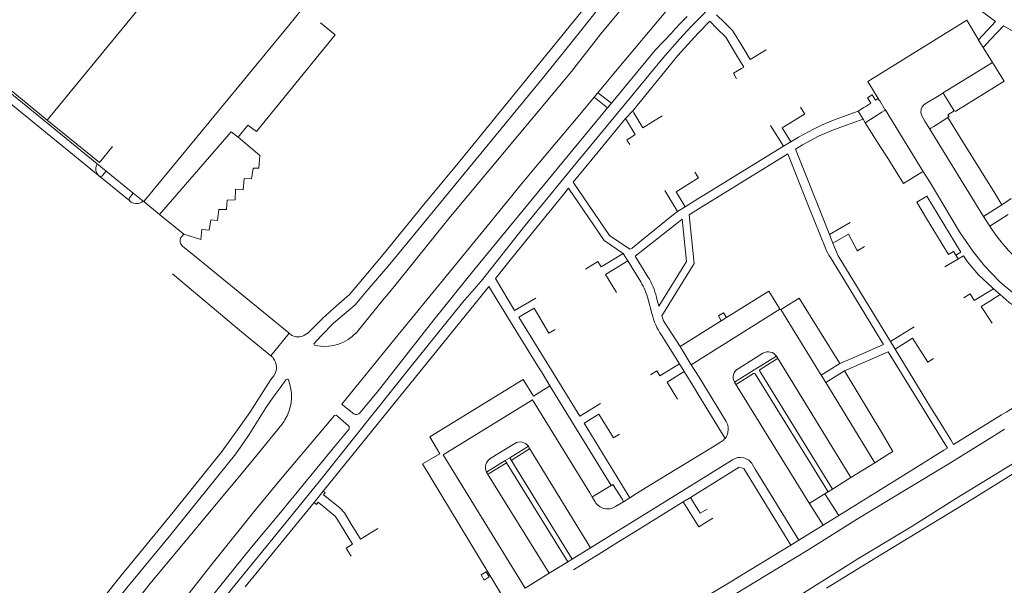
# Model space of a CAD drawing. Extents: x 145000 to 155000, y 457500 to 470000.
# Tile 280 of 548: x 147775 to 147978, y 465413 to 465530. Entities that reach past the tile are written whole.
import ezdxf

# ---------------------------------------------------------------- set-up
doc = ezdxf.new("R2010")
doc.units = 0
doc.header["$LTSCALE"] = 0.2
doc.header["$MEASUREMENT"] = 0
doc.layers.add('kant verharding', color=252, linetype='Continuous', lineweight=0)

msp = doc.modelspace()

# ---------------------------------------------------------------- linework, layer by layer
at = {"layer": 'kant verharding', "lineweight": 0}
for p, q in [((147865.59, 465500), (147895.19, 465536.43)), ((147887.47, 465523.11), (147897.21, 465535.29)), ((147898.7, 465519.71), (147908.39, 465531.29)), ((147917.48, 465529.26), (147918.94, 465527.78)), ((147920.47, 465529.01), (147918.87, 465530.63)), ((147890.42, 465520.8), (147895.02, 465526.66)), ((147972.82, 465525.58), (147972.88, 465525.47)), ((147972.88, 465525.47), (147972.92, 465525.41)), ((147973.86, 465523.88), (147972.92, 465525.41)), ((147975.43, 465525.56), (147973.86, 465523.88)), ((147883.22, 465517.79), (147887.47, 465523.11)), ((147924.28, 465523.9), (147925.78, 465521.4)), ((147925.78, 465521.4), (147929.09, 465523.36)), ((147975.79, 465520.74), (147973.86, 465523.88)), ((147888.95, 465518.91), (147890.42, 465520.8)), ((147910.91, 465522.23), (147901.58, 465510.81)), ((147965.49, 465514.44), (147975.79, 465520.74)), ((147894.4, 465514.55), (147898.7, 465519.71)), ((147791.35, 465497.54), (147770.53, 465514.5)), ((147773.11, 465514.59), (147791.11, 465499.92)), ((147893.64, 465513.63), (147894.4, 465514.55)), ((147894.4, 465514.55), (147897.18, 465512.4)), ((147965.46, 465514.42), (147965.13, 465514.2)), ((147965.46, 465514.42), (147965.49, 465514.44)), ((147896.36, 465511.41), (147893.64, 465513.63)), ((147896.36, 465511.41), (147897.18, 465512.4)), ((147952.23, 465513.34), (147952.42, 465513.04)), ((147952.52, 465512.87), (147952.42, 465513.04)), ((147953.6, 465511.12), (147952.52, 465512.87)), ((147965.69, 465514.38), (147965.76, 465514.25)), ((147967.88, 465510.84), (147965.76, 465514.25)), ((147901.58, 465510.81), (147900.11, 465509.23)), ((147901.58, 465510.81), (147901.81, 465510.42)), ((147901.81, 465510.42), (147903.63, 465507.33)), ((147948.04, 465510.72), (147949.25, 465511.5)), ((147949.07, 465509.09), (147948.04, 465510.72)), ((147949.25, 465511.5), (147949.62, 465511.73)), ((147952.94, 465510.53), (147949.53, 465508.36)), ((147952.94, 465510.53), (147953.44, 465510.81)), ((147953.44, 465510.81), (147953.57, 465510.89)), ((147953.61, 465511.1), (147953.6, 465511.12)), ((147961.57, 465498.18), (147953.61, 465511.1)), ((147780.82, 465508.91), (147791.58, 465500.17)), ((147900.11, 465509.23), (147893.19, 465500.84)), ((147903.63, 465507.33), (147907.66, 465509.81)), ((147949.53, 465508.36), (147949.07, 465509.09)), ((147952.14, 465504.24), (147949.53, 465508.36)), ((147962.82, 465507.06), (147961.81, 465508.66)), ((147963.66, 465507.59), (147966.54, 465509.45)), ((147932.65, 465503.5), (147930, 465507.8)), ((147935.74, 465505.4), (147938.84, 465507)), ((147962.82, 465507.06), (147963.06, 465507.21)), ((147973.94, 465489.05), (147962.82, 465507.06)), ((147963.06, 465507.21), (147963.66, 465507.59)), ((147820.2, 465505.41), (147824.67, 465501.64)), ((147934.18, 465504.44), (147932.65, 465503.5)), ((147935.74, 465505.4), (147934.18, 465504.44)), ((147791.58, 465500.17), (147794.27, 465503.47)), ((147932.65, 465503.5), (147925.17, 465498.9)), ((147935.12, 465502.91), (147936.62, 465503.83)), ((147937.73, 465496.38), (147935.12, 465502.91)), ((147953.64, 465501.87), (147952.14, 465504.24)), ((147893.19, 465500.84), (147889.93, 465496.89)), ((147915.27, 465490.65), (147930.68, 465500.18)), ((147930.68, 465500.18), (147933.54, 465501.95)), ((147933.54, 465501.95), (147937.86, 465491.19)), ((147954.02, 465501.26), (147953.64, 465501.87)), ((147957.45, 465495.84), (147954.02, 465501.26)), ((147791.11, 465499.92), (147790.96, 465499.59)), ((147791.11, 465499.92), (147792.97, 465498.4)), ((147792.21, 465497.48), (147792.97, 465498.4)), ((147792.97, 465498.4), (147798.57, 465493.85)), ((147915.12, 465496.98), (147914.38, 465498.2)), ((147925.17, 465498.9), (147916.93, 465493.83)), ((147960.68, 465497.83), (147961.2, 465498.16)), ((147961.2, 465498.16), (147961.35, 465498.24)), ((147961.58, 465498.16), (147962.92, 465496.02)), ((147797.85, 465492.24), (147791.35, 465497.54)), ((147791.36, 465497.54), (147791.49, 465497.44)), ((147889.93, 465496.89), (147889.29, 465496.09)), ((147910.51, 465494.12), (147915.12, 465496.98)), ((147939.04, 465493.12), (147937.73, 465496.38)), ((147960.68, 465497.83), (147957.45, 465495.84)), ((147888.3, 465494.87), (147887.3, 465493.6)), ((147910.8, 465490.09), (147908.2, 465494.4)), ((147910.51, 465494.12), (147912.37, 465491.05)), ((147798.57, 465493.85), (147797.81, 465492.9)), ((147797.88, 465492.22), (147797.85, 465492.24)), ((147797.88, 465492.22), (147798.16, 465492.01)), ((147798.57, 465493.85), (147800.61, 465492.22)), ((147800.43, 465492.08), (147800.61, 465492.22)), ((147800.61, 465492.22), (147800.75, 465492.11)), ((147800.75, 465492.11), (147803.99, 465489.46)), ((147887.3, 465493.6), (147882.75, 465487.98)), ((147939.39, 465492.23), (147939.04, 465493.12)), ((147942.15, 465485.32), (147939.39, 465492.23)), ((147977.72, 465491.44), (147976.25, 465493.83)), ((147979.66, 465492.77), (147977.72, 465491.44)), ((147912.37, 465491.05), (147910.8, 465490.09)), ((147937.86, 465491.19), (147941.35, 465482.49)), ((147977.72, 465491.44), (147973.94, 465489.05)), ((147803.99, 465489.46), (147809, 465485.36)), ((147973.94, 465489.05), (147975.2, 465487.03)), ((147975.2, 465487.03), (147978.99, 465489.43)), ((147882.75, 465487.98), (147876.59, 465480.36)), ((147946.4, 465487.79), (147942.15, 465485.32)), ((147809, 465485.36), (147808.4, 465484.72)), ((147809, 465485.36), (147812.49, 465484.3)), ((147901.44, 465482.53), (147903.47, 465484.18)), ((147942.86, 465483.54), (147942.15, 465485.32)), ((147808.74, 465482.9), (147811.18, 465480.9)), ((147850.48, 465481.64), (147851.01, 465482.27)), ((147811.18, 465480.9), (147830.69, 465464.97)), ((147845.06, 465475.21), (147850.48, 465481.64)), ((147895.98, 465477.09), (147900.57, 465479.89)), ((147896.43, 465479.51), (147899.57, 465481.44)), ((147899.57, 465481.44), (147900.57, 465479.89)), ((147900.57, 465479.89), (147903.23, 465475.54)), ((147942.34, 465480.58), (147944.21, 465477.54)), ((147965.98, 465478.65), (147969.77, 465480.93)), ((147968.2, 465481.05), (147968.68, 465480.28)), ((147847.16, 465474.18), (147851.11, 465478.82)), ((147895.08, 465478.67), (147896.43, 465479.51)), ((147820.92, 465465.29), (147806.68, 465477.19)), ((147895.98, 465477.09), (147898.25, 465473.39)), ((147944.21, 465477.54), (147952.77, 465463.58)), ((147837.71, 465432.44), (147871.45, 465474.01)), ((147846.82, 465473.78), (147847.16, 465474.18)), ((147851.14, 465473.12), (147852.69, 465474.99)), ((147972.01, 465471.7), (147975.99, 465474.16)), ((147977.35, 465472.97), (147975.99, 465474.16)), ((147850, 465471.72), (147851.14, 465473.12)), ((147877.2, 465469.65), (147881.58, 465472.21)), ((147904.74, 465471.96), (147905.53, 465469.06)), ((147906.51, 465472.29), (147906.48, 465472.39)), ((147935.91, 465472.21), (147932.83, 465470.28)), ((147944.29, 465458.76), (147935.91, 465472.21)), ((147975.24, 465471.62), (147977.35, 465472.97)), ((147844.76, 465465.26), (147850, 465471.72)), ((147878.08, 465468.29), (147881.22, 465470.17)), ((147931.91, 465469.95), (147913.64, 465458.49)), ((147931.91, 465469.95), (147931.83, 465470.08)), ((147932.27, 465469.96), (147932.14, 465469.88)), ((147940.44, 465456.33), (147932.14, 465469.88)), ((147932.83, 465470.28), (147932.27, 465469.96)), ((147973.43, 465470.47), (147975.24, 465471.62)), ((147973.43, 465470.47), (147975.73, 465467.08)), ((147848.85, 465452.82), (147860.52, 465467.73)), ((147890.67, 465447.86), (147878.08, 465468.29)), ((147919.84, 465467.56), (147920.9, 465468.22)), ((147876.35, 465467.36), (147881.64, 465458.76)), ((147907.93, 465467.5), (147911.33, 465462.24)), ((147911.33, 465462.24), (147919.84, 465467.56)), ((147954.74, 465463.25), (147959.65, 465466.27)), ((147825.04, 465461.9), (147820.92, 465465.29)), ((147826.94, 465460.33), (147830.69, 465464.97)), ((147907.51, 465464.56), (147911.19, 465458.68)), ((147959.31, 465463.96), (147955.7, 465461.69)), ((147959.31, 465463.96), (147962.41, 465459.03)), ((147826.94, 465460.33), (147825.04, 465461.9)), ((147836.06, 465462.46), (147836.66, 465462.36)), ((147911.33, 465462.24), (147913.64, 465458.49)), ((147955.7, 465461.69), (147954.74, 465463.25)), ((147928.42, 465460.84), (147923.31, 465457.66)), ((147927.33, 465457.85), (147931.23, 465460.22)), ((147931.24, 465459.6), (147927.85, 465457.51)), ((147931.43, 465459.92), (147931.23, 465460.22)), ((147931.39, 465459.69), (147931.24, 465459.6)), ((147931.43, 465459.92), (147946.57, 465435.22)), ((147946.55, 465459.73), (147944.29, 465458.76)), ((147947.3, 465458.1), (147953.14, 465460.65)), ((147962.41, 465459.03), (147963.62, 465459.8)), ((147881.64, 465458.76), (147883.07, 465456.44)), ((147911.19, 465458.68), (147907.16, 465456.17)), ((147912.19, 465457.08), (147911.19, 465458.68)), ((147915.26, 465455.93), (147913.64, 465458.49)), ((147926.42, 465457.3), (147927.33, 465457.85)), ((147944.29, 465458.76), (147940.44, 465456.33)), ((147945.27, 465457.23), (147947.3, 465458.1)), ((147883.07, 465456.44), (147884.48, 465454.14)), ((147912.19, 465457.08), (147908.66, 465454.89)), ((147912.19, 465457.08), (147914.29, 465453.65)), ((147920.83, 465446.79), (147915.26, 465455.93)), ((147922.56, 465454.89), (147926.42, 465457.3)), ((147926.48, 465456.65), (147922.98, 465454.51)), ((147941.86, 465432.29), (147926.84, 465456.59)), ((147927.78, 465457.16), (147942.75, 465432.85)), ((147940.44, 465456.33), (147941.39, 465454.79)), ((147941.39, 465454.79), (147945.27, 465457.23)), ((147953.08, 465444.22), (147945.27, 465457.23)), ((147830.87, 465454.4), (147830.58, 465455.36)), ((147879, 465455.41), (147859.71, 465443.6)), ((147881.08, 465452.02), (147879, 465455.41)), ((147884.48, 465454.14), (147881.08, 465452.02)), ((147884.48, 465454.14), (147897.11, 465433.6)), ((147908.66, 465454.89), (147910.83, 465451.4)), ((147914.29, 465453.65), (147915, 465452.48)), ((147922.56, 465454.89), (147922.76, 465454.55)), ((147938.09, 465429.77), (147922.76, 465454.55)), ((147951.5, 465438.28), (147941.39, 465454.79)), ((147845.36, 465448.63), (147848.85, 465452.82)), ((147915, 465452.48), (147920.61, 465443.3)), ((147825.89, 465449.57), (147822.5, 465444.08)), ((147841.8, 465450.16), (147844.03, 465448.37)), ((147862.5, 465439.92), (147880.9, 465451.27)), ((147894.95, 465450.49), (147890.67, 465447.86)), ((147822.61, 465448.67), (147820.06, 465445.07)), ((147840.04, 465448), (147830.38, 465436.54)), ((147891.55, 465446.45), (147894.59, 465448.3)), ((147977.64, 465448.17), (147967.76, 465442.07)), ((147824.07, 465439.88), (147829.19, 465446.16)), ((147900.64, 465431.62), (147891.55, 465446.45)), ((147964.65, 465447.11), (147967.18, 465443.02)), ((147821.32, 465442.39), (147822.5, 465444.08)), ((147840.2, 465441.75), (147842.97, 465445.1)), ((147859.71, 465443.6), (147861.82, 465440.13)), ((147897.81, 465443.54), (147898.84, 465444.18)), ((147978.24, 465445.19), (147975.64, 465443.59)), ((147840.2, 465441.75), (147833.59, 465433.71)), ((147877.23, 465442.28), (147872.2, 465439.14)), ((147880.06, 465441.68), (147876.21, 465439.29)), ((147880.25, 465441.37), (147880.06, 465441.68)), ((147880.25, 465441.37), (147892.89, 465420.77)), ((147918.06, 465441.53), (147905.24, 465433.7)), ((147919.91, 465442.66), (147918.06, 465441.53)), ((147966.48, 465441.3), (147965.77, 465440.85)), ((147967.18, 465443.02), (147967.76, 465442.07)), ((147821.85, 465437.15), (147824.07, 465439.88)), ((147879.42, 465412.43), (147862.5, 465439.92)), ((147875.26, 465438.76), (147876.21, 465439.29)), ((147876.65, 465438.58), (147876.21, 465439.29)), ((147876.74, 465438.92), (147880.07, 465441.05)), ((147880.07, 465441.05), (147880.21, 465441.15)), ((147951.5, 465438.28), (147954.21, 465439.98)), ((147965.77, 465440.85), (147960.05, 465437.31)), ((147875.26, 465438.76), (147871.43, 465436.35)), ((147875.34, 465438.14), (147871.98, 465436.07)), ((147875.69, 465438.06), (147875.26, 465438.76)), ((147875.69, 465438.06), (147888.18, 465417.85)), ((147889.07, 465418.41), (147876.65, 465438.58)), ((147926.27, 465437.92), (147926.81, 465436.97)), ((147960.05, 465437.31), (147944.05, 465427.39)), ((147951.5, 465438.28), (147946.57, 465435.22)), ((147977.67, 465436.66), (147981.84, 465439.2)), ((147821.85, 465437.15), (147802.05, 465413.38)), ((147830.38, 465436.54), (147828.6, 465434.44)), ((147871.43, 465436.35), (147871.64, 465436.02)), ((147884.36, 465415.5), (147871.64, 465436.02)), ((147871.85, 465435.99), (147871.98, 465436.07)), ((147926.81, 465436.97), (147935.84, 465422.31)), ((147942.75, 465432.85), (147946.57, 465435.22)), ((147828.6, 465434.44), (147823.68, 465428.5)), ((147833.59, 465433.71), (147828.92, 465428.04)), ((147897.11, 465433.6), (147894.03, 465431.75)), ((147905.24, 465433.7), (147902.34, 465431.92)), ((147934.17, 465421.27), (147926.77, 465433.38)), ((147835.87, 465430.07), (147837.71, 465432.44)), ((147893.49, 465431.4), (147893.36, 465431.32)), ((147894.03, 465431.75), (147893.49, 465431.4)), ((147900.97, 465431.07), (147900.64, 465431.62)), ((147900.97, 465431.07), (147902.34, 465431.92)), ((147913.46, 465431.13), (147912.01, 465430.23)), ((147913.46, 465431.13), (147914.31, 465429.78)), ((147938.14, 465429.99), (147941.21, 465431.88)), ((147941.21, 465431.88), (147941.86, 465432.29)), ((147941.21, 465431.88), (147944.05, 465427.39)), ((147941.86, 465432.29), (147942.75, 465432.85)), ((147821.65, 465412.68), (147835.87, 465430.07)), ((147906.73, 465429.35), (147892.89, 465420.77)), ((147893.3, 465431.11), (147893.82, 465430.24)), ((147898.03, 465429.25), (147899.67, 465430.26)), ((147899.45, 465430.7), (147899.67, 465430.26)), ((147899.67, 465430.26), (147900.97, 465431.07)), ((147912.01, 465430.23), (147901.66, 465423.84)), ((147913.72, 465427.46), (147912.01, 465430.23)), ((147914.31, 465429.78), (147915.16, 465428.42)), ((147938.09, 465429.77), (147940.82, 465425.39)), ((147915.19, 465425.07), (147913.72, 465427.46)), ((147944.05, 465427.39), (147940.82, 465425.39)), ((147843.74, 465425.3), (147844.44, 465424.13)), ((147915.74, 465425.41), (147915.19, 465425.07)), ((147918.11, 465426.88), (147915.74, 465425.41)), ((147940.82, 465425.39), (147935.84, 465422.31)), ((147843.79, 465421.49), (147842.07, 465424.3)), ((147901.66, 465423.84), (147898.64, 465421.97)), ((147898.64, 465421.97), (147895.13, 465419.8)), ((147922.4, 465414.15), (147934.17, 465421.27)), ((147935.84, 465422.31), (147934.17, 465421.27)), ((147892.89, 465420.77), (147889.07, 465418.41)), ((147895.13, 465419.8), (147889.34, 465416.23)), ((147888.18, 465417.85), (147884.36, 465415.5)), ((147888.18, 465417.85), (147889.07, 465418.41)), ((147879.42, 465412.43), (147884.36, 465415.5)), ((147802.05, 465413.38), (147774.79, 465378.99)), ((147917.38, 465411.1), (147922.36, 465414.12)), ((147922.36, 465414.12), (147922.4, 465414.15))]:
    msp.add_line(p, q, dxfattribs=at)
at = {"layer": 'kant verharding', "lineweight": 0, "flags": 128}
for points in [[(147794.12, 465581.85), (147806.18, 465572.17), (147820.53, 465560.4), (147821.62, 465559.03), (147816.17, 465552.06), (147800.39, 465532.73), (147780.82, 465508.91)], [(147900.28, 465532.95), (147898.34, 465530.72), (147895.02, 465526.66)], [(147972.88, 465525.47), (147976.39, 465529.22), (147970.35, 465533.78)], [(147753.2, 465531.41), (147762.32, 465524.04), (147780.82, 465508.91)], [(147833.49, 465531.9), (147830.59, 465528.3), (147800.75, 465492.11)], [(147820.2, 465505.41), (147822.22, 465507.83), (147823.98, 465506.56), (147840.23, 465526.49), (147837.18, 465528.93)], [(147912.82, 465530.27), (147911.29, 465528.71), (147909.79, 465527.12), (147909.69, 465526.97)], [(147910.91, 465522.23), (147915.03, 465526.74), (147917.48, 465529.26)], [(147920.47, 465529.01), (147922.18, 465527.4), (147924.28, 465523.9)], [(147952.23, 465513.34), (147950.05, 465516.89), (147950.95, 465517.43), (147970.51, 465529.47), (147972.82, 465525.58)], [(147897.18, 465512.4), (147906.21, 465523.33), (147909.69, 465526.97)], [(147918.94, 465527.78), (147920.8, 465525.96), (147923, 465522.29)], [(147999.13, 465516.48), (147978.02, 465528.33), (147975.43, 465525.56)], [(147911.29, 465525.62), (147907.75, 465521.68), (147901.41, 465513.89), (147889.92, 465500), (147879.33, 465487.1), (147870.31, 465475.71)], [(147923, 465522.29), (147924.49, 465519.8), (147923.98, 465519.51)], [(147975.79, 465520.74), (147978.18, 465516.91), (147968.24, 465510.77)], [(147888.95, 465518.91), (147863.62, 465488.6), (147852.69, 465474.99)], [(147922.99, 465517.44), (147922.35, 465518.58), (147923.98, 465519.51)], [(147883.22, 465517.79), (147857.87, 465486.95), (147851.11, 465478.82)], [(147893.64, 465513.63), (147890.67, 465510.06), (147882.18, 465500), (147878.44, 465495.52), (147871.57, 465487.01), (147851.98, 465463.13)], [(147949.62, 465511.73), (147950.68, 465512.38), (147950.01, 465513.5), (147950.99, 465514.09), (147951.68, 465513.01), (147952.23, 465513.34)], [(147965.13, 465514.2), (147962.2, 465512.48), (147961.69, 465512.11), (147961.27, 465511.61), (147961.04, 465511.16), (147960.99, 465510.56), (147961.11, 465509.89), (147961.81, 465508.66)], [(147860.52, 465467.73), (147869.05, 465478.32), (147886.93, 465500), (147896.36, 465511.41)], [(147936.16, 465511.59), (147937.06, 465510.13), (147937.02, 465510.11)], [(147938.84, 465507), (147940.49, 465507.85), (147943.31, 465509.02), (147948.04, 465510.72)], [(147966.54, 465509.45), (147966.81, 465509.62), (147966.57, 465509.97), (147967.88, 465510.84)], [(147900.11, 465509.23), (147902.1, 465505.93), (147900.36, 465504.77), (147900.95, 465503.89)], [(147937.02, 465510.11), (147932.43, 465507.28), (147934.18, 465504.44)], [(147936.62, 465503.83), (147939.89, 465505.57), (147942.98, 465506.87), (147949.07, 465509.09)], [(147976.25, 465493.83), (147969.11, 465505.34), (147966.54, 465509.45)], [(147803.99, 465489.46), (147818.75, 465506.48), (147820.2, 465505.41)], [(147824.67, 465501.64), (147824.48, 465498.97), (147823.28, 465499.03), (147822.96, 465496.81), (147821.46, 465496.89), (147821.2, 465494.54), (147819.67, 465494.68), (147819.58, 465492.45), (147817.95, 465492.37), (147817.81, 465490.47), (147816.19, 465490.5), (147815.95, 465488.23), (147814.55, 465488.36), (147814.25, 465486.21), (147812.7, 465486.35), (147812.49, 465484.3)], [(147851.01, 465482.27), (147858.5, 465491.52), (147865.59, 465500)], [(147899.57, 465481.44), (147895.67, 465484.06), (147888.3, 465494.87)], [(147889.29, 465496.09), (147896.76, 465485.15), (147901, 465482.28), (147901.44, 465482.53)], [(147990.39, 465466.3), (147980.31, 465473.06), (147977.32, 465475.59), (147974.12, 465478.84), (147971.74, 465481.89), (147969, 465485.9), (147962.92, 465496.02)], [(147916.93, 465493.83), (147915.23, 465492.78), (147912.37, 465491.05)], [(147962.19, 465488.64), (147960.15, 465491.98), (147962.24, 465493.24), (147969.23, 465481.66), (147968.2, 465481.05), (147967.74, 465481.83)], [(147903.47, 465484.18), (147910, 465489.47), (147910.8, 465490.09)], [(147907.93, 465467.5), (147907.55, 465468.53), (147914.27, 465479.37), (147913.19, 465489.36), (147915.27, 465490.65)], [(147910.71, 465487.68), (147911.76, 465488.5), (147912.69, 465479.73), (147906.99, 465470.54), (147906.51, 465472.29)], [(147967.74, 465481.83), (147966.71, 465481.21), (147962.19, 465488.64)], [(147904.71, 465476.59), (147902.08, 465480.85), (147910.71, 465487.68)], [(147942.86, 465483.54), (147946.06, 465485.39), (147947.82, 465482.18)], [(147954.74, 465463.25), (147943.92, 465480.91), (147942.86, 465483.54)], [(147947.82, 465482.18), (147947.94, 465481.97), (147949.4, 465482.87)], [(147876.59, 465480.36), (147873.26, 465476.25), (147877.2, 465469.65)], [(147975.99, 465474.16), (147975.7, 465474.41), (147972.91, 465477.04), (147970.6, 465479.7), (147969.77, 465480.93)], [(147891.85, 465478.19), (147894.41, 465479.77), (147895.08, 465478.67)], [(147870.31, 465475.71), (147866.45, 465471.33), (147855.62, 465457.83), (147837.24, 465434.82), (147828.04, 465423.5), (147818.92, 465412.3), (147811.93, 465403.57), (147786.01, 465371.94), (147783.06, 465367.49), (147781.4, 465364.64), (147779.02, 465361.22), (147777.86, 465359.67), (147777.51, 465359.09)], [(147834.47, 465464.94), (147837.58, 465468.04), (147839.83, 465470.09), (147843.14, 465472.99), (147845.06, 465475.21)], [(147846.82, 465473.78), (147844.31, 465470.85), (147842.95, 465469.65), (147839.87, 465467.06), (147837.31, 465464.45), (147835.88, 465462.89)], [(147871.45, 465474.01), (147871.91, 465474.58), (147876.35, 465467.36)], [(147920.9, 465468.22), (147929.63, 465473.66), (147931.83, 465470.08)], [(147972.01, 465471.7), (147971.16, 465473.08), (147969.89, 465472.29)], [(147989.14, 465464.71), (147979.23, 465471.34), (147977.35, 465472.97)], [(147881.22, 465470.17), (147884.3, 465465.02), (147885.55, 465465.77)], [(147920.9, 465468.22), (147920.27, 465469.19), (147919.24, 465468.58), (147919.84, 465467.56)], [(147830.69, 465464.97), (147830.92, 465464.77), (147831.11, 465464.65), (147831.3, 465464.54)], [(147836.06, 465462.46), (147836.06, 465462.46), (147836.06, 465462.46)], [(147851.98, 465463.13), (147841.58, 465450.34), (147841.8, 465450.16)], [(147952.77, 465463.58), (147953.33, 465462.65), (147946.55, 465459.73)], [(147955.7, 465461.69), (147963.22, 465449.43), (147964.65, 465447.11)], [(147966.48, 465441.3), (147961.74, 465448.98), (147954.26, 465461.15), (147953.14, 465460.65)], [(147822.61, 465448.67), (147826.95, 465455.43), (147827.58, 465456.21)], [(147905.24, 465456.43), (147906.52, 465457.21), (147907.16, 465456.17)], [(147830.06, 465455.35), (147828.88, 465453.72), (147827.41, 465451.82), (147825.89, 465449.57)], [(147880.9, 465451.27), (147892.71, 465432.09), (147893.3, 465431.11)], [(147842.93, 465445.9), (147840.75, 465447.85), (147840.38, 465448.06), (147840.04, 465448)], [(147894.59, 465448.3), (147897.58, 465443.41), (147897.81, 465443.54)], [(147699.93, 465296.38), (147705.51, 465303.04), (147713.79, 465313.34), (147730.43, 465333.73), (147739.24, 465344.78), (147747.72, 465355.24), (147756.38, 465365.71), (147764.56, 465375.89), (147772.92, 465386.46), (147783.07, 465398.79), (147796.1, 465415.03), (147806.77, 465428.11), (147816.92, 465440.64), (147820.06, 465445.07)], [(147843.31, 465341.54), (147847.68, 465351.89), (147849.64, 465355.93), (147851.94, 465359.39), (147854.07, 465362.48), (147856.52, 465365.56), (147859.67, 465368.97), (147863.63, 465373.02), (147867.05, 465376.14), (147869.5, 465378.2), (147873.32, 465380.77), (147890.03, 465391.23), (147911.2, 465404.03), (147920.97, 465410.18), (147929.04, 465415.02), (147937.89, 465420.44), (147947.74, 465426.59), (147958.3, 465432.99), (147966.44, 465437.83), (147975.64, 465443.59)], [(147954.21, 465439.98), (147955.24, 465440.63), (147953.08, 465444.22)], [(147772.1, 465381.32), (147785.82, 465398.19), (147797.25, 465412.49), (147806.04, 465423.18), (147819.7, 465440.1), (147821.32, 465442.39)], [(147861.82, 465440.13), (147858.24, 465438.07), (147875.35, 465409.76)], [(147906.73, 465429.35), (147921.62, 465438.54), (147922.15, 465438.9)], [(147913.46, 465431.13), (147922.46, 465436.69), (147923.53, 465437.38)], [(147923.53, 465437.38), (147924.47, 465437.09), (147926.77, 465433.38)], [(147915.21, 465398.24), (147924.58, 465404.02), (147936.29, 465411.16), (147948.01, 465418.5), (147959.01, 465425.07), (147968.36, 465430.96), (147977.67, 465436.66)], [(147941.53, 465412.47), (147951.69, 465418.72), (147971.72, 465430.83), (147980.43, 465436.26)], [(147899.45, 465430.7), (147897.46, 465433.8), (147897.11, 465433.6)], [(147837.71, 465432.44), (147838.13, 465432.12), (147837.79, 465431.66), (147841.19, 465428.99), (147842.13, 465427.98), (147843.74, 465425.3)], [(147842.07, 465424.3), (147840.29, 465427.22), (147836.71, 465430.15), (147836.33, 465429.69), (147835.87, 465430.07)], [(147781.93, 465376.52), (147795.2, 465393.2), (147805.34, 465405.36), (147814.56, 465417.13), (147823.68, 465428.5)], [(147828.92, 465428.04), (147822.95, 465420.89), (147809.44, 465404.21), (147803.85, 465397.31), (147796.69, 465388.46), (147790.66, 465380.86), (147785.83, 465375.08), (147784.97, 465373.92)], [(147915.16, 465428.42), (147915.5, 465427.88), (147916.94, 465428.75)], [(147844.44, 465424.13), (147845.44, 465422.51), (147849.02, 465424.71)], [(147843.49, 465419.01), (147842.46, 465420.67), (147843.79, 465421.49)], [(147870.3, 465415.16), (147871.33, 465415.81), (147871.98, 465414.76), (147870.96, 465414.12), (147870.3, 465415.16)]]:
    msp.add_lwpolyline(points, dxfattribs=at)
at = {"layer": 'kant verharding', "lineweight": 0}
for centre, radius, start, end in [((148005.29, 465441.29), 126.28, 129.9037, 138.1039), ((147965.56, 465514.3), 0.156, 32.7097, 113.2936), ((147953.46, 465511.02), 0.173, 308.6005, 27.1369), ((147792.74, 465498.87), 1.92, 158.0476, 223.9371), ((147791.83, 465497.76), 0.471, 223.9332, 323.8642), ((147798.16, 465492.59), 0.464, 137.9401, 228.3231), ((147799.24, 465493.73), 2.03, 237.7973, 305.5393), ((148007.58, 465508.32), 38.75, 213.3184, 234.3883), ((147809.74, 465484.03), 1.51, 152.7574, 191.6608), ((147809.73, 465484.02), 1.5, 191.5728, 228.7334), ((147951.12, 465486.35), 10.51, 201.5833, 213.3125), ((147892.59, 465469), 14.3, 13.7313, 32.0411), ((147892.43, 465468.86), 12.7, 14.156, 31.7531), ((147918.46, 465472.06), 13.27, 193.0804, 214.4134), ((147832.58, 465467.06), 2.83, 243.0689, 311.5865), ((147837.97, 465471.49), 9.22, 261.8094, 315.5001), ((147839.4, 465470.14), 7.26, 315.1735, 317.6585), ((147836.12, 465462.74), 0.285, 148.4738, 257.6964), ((147825.06, 465457.93), 3.06, 39.4441, 52.0094), ((147825.06, 465457.93), 3.05, 325.7125, 39.3659), ((147929.5, 465459.07), 2.08, 33.8498, 121.3089), ((147931.27, 465459.83), 0.191, 309.7511, 27.6291), ((147924.36, 465455.89), 2.06, 120.6169, 209.1809), ((147830.32, 465455.25), 0.282, 34.3437, 159.1963), ((147926.63, 465456.42), 0.274, 38.7197, 122.4071), ((147928.01, 465457.29), 0.27, 127.6394, 208.194), ((147821.9, 465451.94), 9.3, 328.6182, 15.3281), ((147830.33, 465455.26), 0.271, 21.7489, 34.726), ((147922.9, 465454.68), 0.188, 221.8616, 296.3102), ((147957.92, 465483.52), 40.48, 299.1679, 311.2492), ((147844.57, 465449.17), 0.963, 236.2363, 325.5699), ((147821.98, 465451.88), 9.2, 321.6028, 328.7016), ((147842.58, 465445.48), 0.541, 315.2842, 50.5908), ((147918.27, 465445.2), 3.02, 347.4502, 31.7067), ((147918.25, 465445.2), 3.03, 321.1546, 347.5335), ((147878.32, 465440.46), 2.12, 35.0335, 121.0178), ((147880.1, 465441.28), 0.176, 309.7128, 30.0379), ((147918.26, 465445.18), 3.01, 303.1369, 321.3296), ((147923.75, 465436.47), 2.91, 29.9026, 123.3513), ((147873.31, 465437.34), 2.12, 121.4372, 207.5973), ((147875.47, 465437.92), 0.254, 32.6644, 120.836), ((147871.77, 465436.16), 0.191, 226.6287, 296.5174), ((147893.5, 465431.17), 0.207, 133.7135, 194.7707), ((147896.41, 465431.81), 3.03, 211.2373, 302.2665), ((147938.26, 465429.84), 0.193, 129.582, 204.2453)]:
    msp.add_arc(centre, radius, start, end, dxfattribs=at)
at = {"layer": 'kant verharding', "lineweight": 0, "extrusion": (0, 0, -1)}
for centre, radius, start, end in [((-147968.1, 465511.04), 0.304, 243.4261, 317.6023), ((-147961.42, 465498.08), 0.182, 66.244, 144.9639), ((-147961.49, 465498.12), 0.104, 140.3627, 153.5896), ((-147932.06, 465470.03), 0.167, 240.9928, 332.0841), ((-147876.86, 465438.71), 0.245, 329.7652, 61.8575)]:
    msp.add_arc(centre, radius, start, end, dxfattribs=at)

doc.saveas('drawing.dxf')
